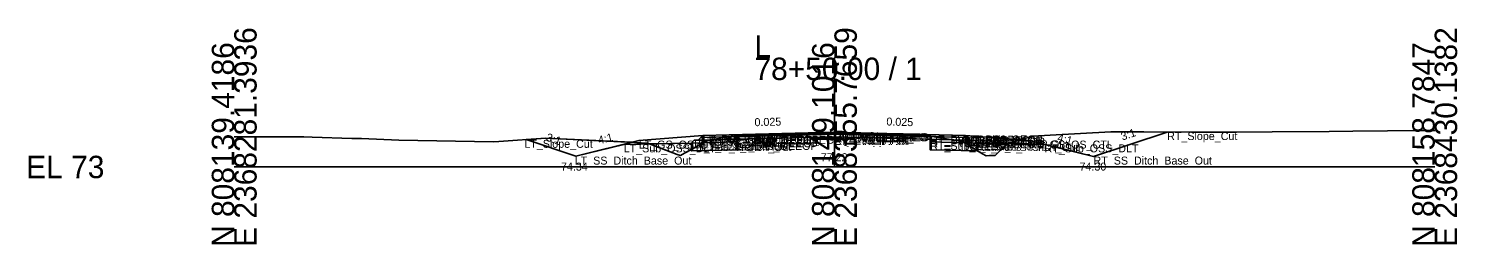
# Model space of a CAD drawing. Extents: x -26 to 8153, y -10 to 9520.
# Drawn here: x 6974.3 to 7152.8, y 8990.3 to 9017.3 of the extents above; entities that cross this region are included whole.
import ezdxf

# ---------------------------------------------------------------- set-up
doc = ezdxf.new("R2010")
doc.units = 0
for name, color, linetype in [('Exist CMT Pavement', 7, 'Continuous'), ('Exist Cross Section Cell', 7, 'Continuous'), ('Exist XS Center Line Elevation Label', 7, 'Continuous'), ('Exist XS Ground Line', 7, 'Continuous'), ('Prop CMT Pvmt Course 1', 7, 'Continuous'), ('Prop CMT Pvmt Course 1 Wedge', 7, 'Continuous'), ('Prop CMT Pvmt Course 2', 7, 'Continuous'), ('Prop CMT Pvmt Course 2 Wedge', 7, 'Continuous'), ('Prop CMT Pvmt Course 3', 7, 'Continuous'), ('Prop CMT Pvmt Course 3 Wedge', 7, 'Continuous'), ('Prop CMT Pvmt Surface', 7, 'Continuous'), ('Prop CMT Pvmt Surface Shoulder', 7, 'Continuous'), ('Prop CMT Pvmt Wedge Surface 1', 7, 'Continuous'), ('Prop CMT Pvmt Wedge Surface 2', 7, 'Continuous'), ('Prop CMT Pvmt Wedge Surface 3', 7, 'Continuous'), ('Prop CMT Shallow Undercut', 7, 'Continuous'), ('Prop CMT Shallow Undercut Boundary', 7, 'Continuous'), ('Prop CMT Shld Paved Course 1', 7, 'Continuous'), ('Prop CMT Shld Paved Course 2', 7, 'Continuous'), ('Prop CMT Shld Paved Course 3', 7, 'Continuous'), ('Prop CMT Slope Grass', 7, 'Continuous'), ('Prop CMT Subgrade Earthwork', 7, 'Continuous'), ('Prop XS Ditch Standard Text', 7, 'Continuous'), ('Prop XS Earthwork Shape', 7, 'Continuous'), ('Prop XS SE Text', 7, 'Continuous'), ('Prop XS Side Slope Text', 7, 'Continuous'), ('Prop XS Subgrade Earthwork', 7, 'Continuous'), ('Scratch_Level_2', 7, 'Continuous'), ('Scratch_Level_6', 7, 'Continuous')]:
    doc.layers.add(name, color=color, linetype=linetype)

msp = doc.modelspace()

# ---------------------------------------------------------------- linework, layer by layer
at = {"layer": 'Exist CMT Pavement'}
for p, q in [((7062.71, 9003.91), (7075.11, 9004.22)), ((7075.11, 9004.22), (7084.57, 9003.92)), ((7084.57, 9003.92), (7086.97, 9003.84))]:
    msp.add_line(p, q, dxfattribs=at)
at = {"layer": 'Exist Cross Section Cell'}
for p, q in [((7075, 9000), (7075, 9013.68)), ((7000, 9000), (7075, 9000)), ((7075, 9000), (7150, 9000))]:
    msp.add_line(p, q, dxfattribs=at)
at = {"layer": 'Exist XS Ground Line'}
for p, q in [((7000, 9003.77), (7004.57, 9003.77)), ((7004.57, 9003.77), (7008.68, 9003.78)), ((7008.68, 9003.78), (7009.73, 9003.74)), ((7009.73, 9003.74), (7014.7, 9003.55)), ((7014.7, 9003.55), (7015.89, 9003.57)), ((7015.89, 9003.57), (7020.58, 9003.37)), ((7033.06, 9003.18), (7038.93, 9003.59)), ((7038.93, 9003.59), (7050.83, 9003.04)), ((7059.19, 9003.34), (7062.71, 9003.91)), ((7062.71, 9003.91), (7075.11, 9004.22)), ((7075.11, 9004.22), (7084.57, 9003.92)), ((7084.57, 9003.92), (7086.97, 9003.84)), ((7086.97, 9003.84), (7091.03, 9003.17)), ((7096.7, 9002.95), (7098.9, 9003.62)), ((7098.9, 9003.62), (7099.77, 9003.87)), ((7099.77, 9003.87), (7101.97, 9003.99)), ((7101.97, 9003.99), (7109.53, 9004.4)), ((7109.53, 9004.4), (7113.64, 9004.39)), ((7113.64, 9004.39), (7119.61, 9004.35)), ((7119.61, 9004.35), (7125.24, 9004.37)), ((7125.24, 9004.37), (7129.69, 9004.38)), ((7129.69, 9004.38), (7136.83, 9004.42)), ((7136.83, 9004.42), (7139.78, 9004.46)), ((7139.78, 9004.46), (7148.42, 9004.56)), ((7148.42, 9004.56), (7150, 9004.56)), ((7020.58, 9003.37), (7032.4, 9003.13)), ((7032.4, 9003.13), (7033.06, 9003.18)), ((7050.83, 9003.04), (7051.64, 9003)), ((7051.64, 9003), (7055.36, 9001.58)), ((7055.75, 9001.45), (7056.25, 9001.73)), ((7056.25, 9001.73), (7059.19, 9003.34)), ((7091.03, 9003.17), (7092.3, 9002.4)), ((7092.3, 9002.4), (7093.51, 9001.63)), ((7093.51, 9001.63), (7093.97, 9001.4)), ((7095.07, 9001.45), (7095.9, 9002.27)), ((7095.9, 9002.27), (7096.7, 9002.95)), ((7055.36, 9001.58), (7055.75, 9001.45)), ((7093.97, 9001.4), (7094.39, 9001.44)), ((7094.39, 9001.44), (7095.07, 9001.45))]:
    msp.add_line(p, q, dxfattribs=at)
at = {"layer": 'Prop CMT Pvmt Course 1'}
for points in [[(7075, 9004.35), (7058.55, 9003.94)], [(7058.55, 9003.94), (7058.55, 9003.69)], [(7058.55, 9003.69), (7062.71, 9003.8)], [(7062.71, 9003.92), (7075, 9004.23)], [(7062.71, 9003.8), (7062.71, 9003.92)], [(7075, 9004.1), (7075, 9004.35)], [(7075, 9004.35), (7091.37, 9003.94)], [(7075, 9004.1), (7075, 9004.35)], [(7075, 9004.23), (7075, 9004.1), (7075, 9004.1)], [(7086.97, 9003.93), (7075, 9004.23)], [(7075, 9004.23), (7075, 9004.1), (7075, 9004.1)], [(7086.97, 9003.8), (7086.97, 9003.93)], [(7091.37, 9003.69), (7086.97, 9003.8)], [(7091.37, 9003.94), (7091.37, 9003.69)]]:
    msp.add_lwpolyline(points, dxfattribs=at)
at = {"layer": 'Prop CMT Pvmt Course 1 Wedge'}
for points in [[(7075, 9004.23), (7062.71, 9003.92)], [(7075, 9004.23), (7086.97, 9003.93)]]:
    msp.add_lwpolyline(points, dxfattribs=at)
at = {"layer": 'Prop CMT Pvmt Course 2'}
for points in [[(7062.71, 9003.8), (7058.55, 9003.69)], [(7058.55, 9003.69), (7058.55, 9003.36)], [(7058.55, 9003.36), (7062.71, 9003.47)], [(7062.71, 9003.47), (7062.71, 9003.8)], [(7086.97, 9003.47), (7086.97, 9003.8)], [(7086.97, 9003.8), (7091.37, 9003.69)], [(7091.37, 9003.36), (7086.97, 9003.47)], [(7091.37, 9003.69), (7091.37, 9003.36)]]:
    msp.add_lwpolyline(points, dxfattribs=at)
at = {"layer": 'Prop CMT Pvmt Course 2 Wedge'}
for points in [[(7075, 9004.1), (7062.71, 9003.8)], [(7075, 9004.1), (7086.97, 9003.8)]]:
    msp.add_lwpolyline(points, dxfattribs=at)
at = {"layer": 'Prop CMT Pvmt Course 3'}
for points in [[(7062.71, 9003.47), (7058.55, 9003.36)], [(7062.71, 9003.13), (7062.71, 9003.47)], [(7086.97, 9003.47), (7091.37, 9003.36)], [(7086.97, 9003.14), (7086.97, 9003.47)], [(7058.55, 9003.36), (7058.55, 9003.03)], [(7058.55, 9003.03), (7062.71, 9003.13)], [(7091.37, 9003.03), (7086.97, 9003.14)], [(7091.37, 9003.36), (7091.37, 9003.03)]]:
    msp.add_lwpolyline(points, dxfattribs=at)
at = {"layer": 'Prop CMT Pvmt Course 3 Wedge'}
for points in [[(7075, 9003.77), (7062.71, 9003.47)], [(7075, 9003.77), (7086.97, 9003.47)]]:
    msp.add_lwpolyline(points, dxfattribs=at)
at = {"layer": 'Prop CMT Pvmt Surface'}
for points in [[(7075, 9004.35), (7058.55, 9003.94)], [(7075, 9004.35), (7091.37, 9003.94)]]:
    msp.add_lwpolyline(points, dxfattribs=at)
at = {"layer": 'Prop CMT Pvmt Surface Shoulder'}
for points in [[(7058.55, 9003.94), (7058.55, 9003.94)], [(7091.37, 9003.94), (7091.37, 9003.94)]]:
    msp.add_lwpolyline(points, dxfattribs=at)
at = {"layer": 'Prop CMT Pvmt Wedge Surface 1'}
for points in [[(7058.55, 9003.69), (7058.55, 9003.94)], [(7062.71, 9003.8), (7058.55, 9003.69)], [(7075, 9004.23), (7062.71, 9003.92)], [(7062.71, 9003.92), (7062.71, 9003.8)], [(7075, 9004.23), (7086.97, 9003.93)], [(7086.97, 9003.93), (7086.97, 9003.8)], [(7086.97, 9003.8), (7091.37, 9003.69)], [(7091.37, 9003.69), (7091.37, 9003.94)]]:
    msp.add_lwpolyline(points, dxfattribs=at)
at = {"layer": 'Prop CMT Pvmt Wedge Surface 2'}
for points in [[(7075, 9004.1), (7058.55, 9003.69)], [(7058.55, 9003.69), (7058.55, 9003.94)], [(7075, 9004.1), (7091.37, 9003.69)], [(7091.37, 9003.69), (7091.37, 9003.94)]]:
    msp.add_lwpolyline(points, dxfattribs=at)
at = {"layer": 'Prop CMT Pvmt Wedge Surface 3'}
for points in [[(7058.55, 9003.36), (7058.55, 9003.94)], [(7075, 9003.77), (7058.55, 9003.36)], [(7075, 9003.77), (7091.37, 9003.36)], [(7091.37, 9003.36), (7091.37, 9003.94)]]:
    msp.add_lwpolyline(points, dxfattribs=at)
at = {"layer": 'Prop CMT Shallow Undercut'}
for points in [[(7057.12, 9002.2), (7057.12, 9002), (7062.71, 9002.13), (7062.71, 9003.13), (7058.64, 9003.04)], [(7092.8, 9002.08), (7092.8, 9002), (7086.97, 9002.14), (7086.97, 9003.14), (7091.24, 9003.04), (7092.3, 9002.4)]]:
    msp.add_lwpolyline(points, close=True, dxfattribs=at)
at = {"layer": 'Prop CMT Shallow Undercut Boundary'}
for p, q in [((7057.12, 9003), (7057.12, 9002)), ((7057.12, 9002), (7062.71, 9002.13)), ((7062.71, 9003.13), (7062.71, 9002.13)), ((7086.97, 9003.14), (7086.97, 9002.14)), ((7092.8, 9002), (7086.97, 9002.14)), ((7092.8, 9003), (7092.8, 9002))]:
    msp.add_line(p, q, dxfattribs=at)
at = {"layer": 'Prop CMT Shld Paved Course 1'}
for points in [[(7058.55, 9003.94), (7058.3, 9003.69)], [(7058.3, 9003.69), (7058.55, 9003.69)], [(7058.55, 9003.94), (7058.55, 9003.94)], [(7058.55, 9003.69), (7058.55, 9003.94)], [(7091.37, 9003.94), (7091.37, 9003.94)], [(7091.37, 9003.94), (7091.63, 9003.69)], [(7091.37, 9003.69), (7091.37, 9003.94)], [(7091.63, 9003.69), (7091.37, 9003.69)]]:
    msp.add_lwpolyline(points, dxfattribs=at)
at = {"layer": 'Prop CMT Shld Paved Course 2'}
for points in [[(7058.55, 9003.69), (7058.3, 9003.69), (7057.96, 9003.35)], [(7058.55, 9003.36), (7058.55, 9003.69)], [(7091.37, 9003.69), (7091.63, 9003.69), (7091.96, 9003.35)], [(7091.37, 9003.36), (7091.37, 9003.69)], [(7057.96, 9003.35), (7058.55, 9003.36)], [(7091.96, 9003.35), (7091.37, 9003.36)]]:
    msp.add_lwpolyline(points, dxfattribs=at)
at = {"layer": 'Prop CMT Shld Paved Course 3'}
for points in [[(7058.55, 9003.36), (7057.96, 9003.35), (7057.46, 9003.34), (7057.12, 9003)], [(7057.12, 9003), (7058.55, 9003.03)], [(7058.55, 9003.03), (7058.55, 9003.36)], [(7091.37, 9003.36), (7091.96, 9003.35), (7092.46, 9003.34), (7092.8, 9003)], [(7091.37, 9003.03), (7091.37, 9003.36)], [(7092.8, 9003), (7091.37, 9003.03)]]:
    msp.add_lwpolyline(points, dxfattribs=at)
at = {"layer": 'Prop CMT Slope Grass'}
for p, q in [((7042.7, 9001.34), (7036.47, 9003.42)), ((7058.55, 9003.94), (7050.55, 9003.3)), ((7050.55, 9003.3), (7042.7, 9001.34))]:
    msp.add_line(p, q, dxfattribs=at)
msp.add_lwpolyline([(7091.37, 9003.94), (7099.37, 9003.3), (7107.37, 9001.3), (7116.57, 9004.37)], dxfattribs=at)
at = {"layer": 'Prop CMT Subgrade Earthwork'}
for points in [[(7062.71, 9003.13), (7062.71, 9003.91)], [(7086.97, 9003.14), (7086.97, 9003.84)], [(7057.12, 9003), (7048.67, 9002.83)], [(7058.55, 9003.03), (7057.12, 9003)], [(7062.71, 9003.13), (7058.55, 9003.03)], [(7086.97, 9003.14), (7091.37, 9003.03)], [(7091.37, 9003.03), (7092.8, 9003)], [(7092.8, 9003), (7101.25, 9002.83)]]:
    msp.add_lwpolyline(points, dxfattribs=at)
at = {"layer": 'Prop XS Earthwork Shape'}
for points in [[(7038.93, 9003.59), (7049.7, 9003.09), (7048.67, 9002.83), (7042.7, 9001.34), (7036.47, 9003.42)], [(7059.19, 9003.34), (7062.71, 9003.91), (7062.71, 9003.13), (7058.63, 9003.03)], [(7091.03, 9003.17), (7091.25, 9003.03), (7086.97, 9003.14), (7086.97, 9003.84)], [(7099.37, 9003.3), (7101.25, 9002.83), (7096.67, 9002.93), (7096.7, 9002.95), (7098.18, 9003.4)], [(7099.37, 9003.3), (7101.25, 9002.83), (7107.37, 9001.3), (7116.57, 9004.37), (7113.64, 9004.39), (7109.53, 9004.4), (7101.97, 9003.99), (7099.77, 9003.87), (7098.9, 9003.62), (7098.18, 9003.4)], [(7049.7, 9003.09), (7050.83, 9003.04), (7051.64, 9003), (7051.9, 9002.9), (7048.67, 9002.83)], [(7056.25, 9001.73), (7057.12, 9002.2), (7057.12, 9003), (7051.9, 9002.9), (7055.36, 9001.58), (7055.75, 9001.45)], [(7057.12, 9002.2), (7057.12, 9002), (7062.71, 9002.13), (7062.71, 9003.13), (7058.63, 9003.03)], [(7058.63, 9003.03), (7058.55, 9003.03), (7057.12, 9003), (7057.12, 9002.2)], [(7092.8, 9002), (7086.97, 9002.14), (7086.97, 9003.14), (7091.25, 9003.03), (7092.3, 9002.4), (7092.8, 9002.08)], [(7091.25, 9003.03), (7092.3, 9002.4), (7092.8, 9002.08), (7092.8, 9003), (7091.37, 9003.03)], [(7092.8, 9002.08), (7093.51, 9001.63), (7093.97, 9001.4), (7094.39, 9001.44), (7095.07, 9001.45), (7095.9, 9002.27), (7096.67, 9002.93), (7092.8, 9003)]]:
    msp.add_lwpolyline(points, close=True, dxfattribs=at)
at = {"layer": 'Prop XS Subgrade Earthwork'}
for p, q in [((7057.12, 9003), (7062.71, 9003.13)), ((7086.97, 9003.14), (7092.8, 9003))]:
    msp.add_line(p, q, dxfattribs=at)
at = {"layer": 'Scratch_Level_6'}
for points in [[(7057.12, 9002.2), (7057.12, 9002), (7062.71, 9002.13), (7062.71, 9003.13), (7058.64, 9003.04)], [(7092.8, 9002.08), (7092.8, 9002), (7086.97, 9002.14), (7086.97, 9003.14), (7091.24, 9003.04), (7092.3, 9002.4)]]:
    msp.add_lwpolyline(points, close=True, dxfattribs=at)

# ---------------------------------------------------------------- texts
at = {"layer": 'Exist Cross Section Cell'}
for s, p in [('E 2368281.3936', (7002.8, 8990)), ('E 2368355.7659', (7077.8, 8990)), ('E 2368430.1382', (7152.8, 8990)), ('N 808139.4186', (7000, 8990)), ('N 808149.1016', (7075, 8990)), ('N 808158.7847', (7150, 8990))]:
    msp.add_text(s, height=2.8, rotation=90, dxfattribs=at).set_placement(p)
for s, p in [('L', (7065, 9013.68)), ('78+50.00 / 1', (7065, 9010.88)), ('EL 73', (6974, 8998.6))]:
    msp.add_text(s, height=2.8, dxfattribs=at).set_placement(p)
at = {"layer": 'Exist XS Center Line Elevation Label'}
msp.add_text('77.22', height=1, dxfattribs=at).set_placement((7073.29, 9000.72))
at = {"layer": 'Prop XS Ditch Standard Text'}
for s, p in [('74.34', (7040.83, 8999.55)), ('74.30', (7105.62, 8999.55))]:
    msp.add_text(s, height=1, dxfattribs=at).set_placement(p)
at = {"layer": 'Prop XS SE Text'}
for rotation, p in [(1.4321, (7065.02, 9005.1)), (358.5679, (7081.48, 9005.19))]:
    msp.add_text('0.025', height=1, rotation=rotation, dxfattribs=at).set_placement(p)
at = {"layer": 'Prop XS Side Slope Text'}
for s, rotation, p in [('3:1', 341.5668, (7038.89, 9003.31)), ('4:1', 14.0362, (7045.6, 9002.84)), ('4:1', 345.9638, (7102.78, 9003.22)), ('3:1', 18.4332, (7110.98, 9003.3))]:
    msp.add_text(s, height=1, rotation=rotation, dxfattribs=at).set_placement(p)
at = {"layer": 'Scratch_Level_2'}
for s, p in [('LT_Slope_Cut', (7036.25, 9002.4)), ('LT_PS2_OEOP', (7058.3, 9002.69)), ('LT_PV1_OEOT', (7058.55, 9002.94)), ('LT_PS1_OEOP', (7058.55, 9002.94)), ('LT_PV2_OEOT', (7058.55, 9002.69)), ('LT_Sub Tie Out', (7062.71, 9002.91)), ('LT_PV1_OEEOP', (7062.71, 9002.92)), ('LT_PV_OEEOP_EG', (7062.71, 9002.91)), ('LT_PV2_OEEOP', (7062.71, 9002.8)), ('LT_PV3_OEEOP', (7062.71, 9002.47)), ('PV1_PGL', (7075, 9003.35)), ('RT_PV1_IEEOP', (7075, 9003.23)), ('LT_PV1_IEEOP', (7075, 9003.23)), ('RT_PV_IEEOP_EG', (7075, 9003.22)), ('LT_PV_IEEOP_EG', (7075, 9003.22)), ('RT_PV2_IEEOP', (7075, 9003.1)), ('LT_PV2_IEEOP', (7075, 9003.1)), ('PV2_PGL', (7075, 9003.1)), ('RT_PV3_IEEOP', (7075, 9002.77)), ('LT_PV3_IEEOP', (7075, 9002.77)), ('RT_PV1_OEEOP', (7086.97, 9002.93)), ('RT_Sub Tie Out', (7086.97, 9002.84)), ('RT_PV_OEEOP_EG', (7086.97, 9002.84)), ('RT_PV2_OEEOP', (7086.97, 9002.8)), ('RT_PV3_OEEOP', (7086.97, 9002.47)), ('RT_PV1_OEOT', (7091.37, 9002.94)), ('RT_PS1_OEOP', (7091.37, 9002.94)), ('RT_PV2_OEOT', (7091.37, 9002.69)), ('RT_PS2_OEOP', (7091.63, 9002.69)), ('RT_Slope_Cut', (7116.57, 9003.37)), ('LT_Sub_OSS_DLT', (7048.67, 9001.83)), ('LT_GS_OS_CTL', (7050.55, 9002.3)), ('LT_Sub_Trench_Out', (7057.12, 9002)), ('LT_PS3_Shelf_Out', (7057.46, 9002.34)), ('LT_PS3_OEOP', (7057.96, 9002.35)), ('LT_PV3_OEOT', (7058.55, 9002.36)), ('LT_Sub_OEOT', (7058.55, 9002.03)), ('LT_Sub_OEEOP', (7062.71, 9002.13)), ('RT_Sub_OEEOP', (7086.97, 9002.14)), ('RT_PV3_OEOT', (7091.37, 9002.36)), ('RT_Sub_OEOT', (7091.37, 9002.03)), ('RT_PS3_OEOP', (7091.96, 9002.35)), ('RT_PS3_Shelf_Out', (7092.46, 9002.34)), ('RT_Sub_Trench_Out', (7092.8, 9002)), ('RT_GS_OS_CTL', (7099.37, 9002.3)), ('RT_Sub_OSS_DLT', (7101.25, 9001.83)), ('LT_SS_Ditch_Base_Out', (7042.55, 9000.3)), ('RT_SS_Ditch_Base_Out', (7107.37, 9000.3))]:
    msp.add_text(s, height=1, dxfattribs=at).set_placement(p)

doc.saveas('drawing.dxf')
